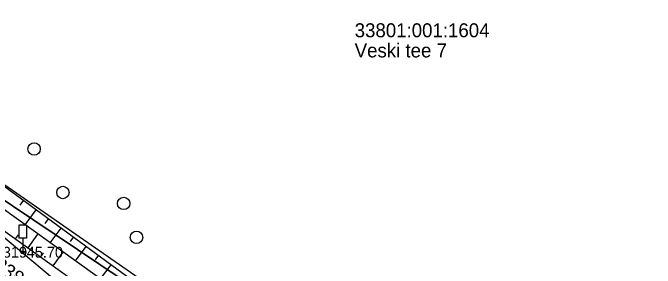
# Model space of a CAD drawing. Extents: x 551623 to 559850, y 6561220 to 6567135.
# Drawn here: x 557297 to 557338.46, y 6565456.99 to 6565473.45 of the extents above; entities that cross this region are included whole.
import ezdxf

# ---------------------------------------------------------------- set-up
doc = ezdxf.new("R2010")
doc.units = 0
for name, color, linetype in [('HALJASTUS', 7, 'Continuous'), ('LIIKLUS', 7, 'Continuous'), ('MOOTKORG-EH2000', 7, 'Continuous'), ('MOOTMPUNKT', 7, 'Continuous'), ('MOOTNR', 7, 'Continuous'), ('MOOTPIIR', 7, 'Continuous'), ('PIIR', 7, 'Continuous'), ('RELJEEF', 7, 'Continuous'), ('TEE', 7, 'Continuous')]:
    doc.layers.add(name, color=color, linetype=linetype)

msp = doc.modelspace()

# ---------------------------------------------------------------- linework, layer by layer
at = {"layer": 'HALJASTUS'}
for centre in [(557298.373, 6565464.671), (557300.232, 6565461.862), (557304.154, 6565461.159), (557304.98, 6565458.969)]:
    msp.add_circle(centre, 0.4, dxfattribs=at)
at = {"layer": 'LIIKLUS'}
for p, q in [((557297.384, 6565459.76), (557297.384, 6565458.91)), ((557297.884, 6565459.76), (557297.384, 6565459.76)), ((557297.884, 6565459.76), (557297.884, 6565458.91)), ((557297.884, 6565458.91), (557297.384, 6565458.91)), ((557297.634, 6565458.91), (557297.634, 6565458.01)), ((557297.884, 6565458.01), (557297.634, 6565458.01))]:
    msp.add_line(p, q, dxfattribs=at)
at = {"layer": 'MOOTMPUNKT'}
msp.add_circle((557297.634, 6565458.01), 0.1, dxfattribs=at)
at = {"layer": 'MOOTPIIR'}
msp.add_lwpolyline([(557235.4, 6565497.994), (557248.331, 6565484.432), (557276.192, 6565462.024), (557279.213, 6565459.151), (557286.856, 6565453.469), (557305.225, 6565440.839), (557322.658, 6565430.028), (557326.488, 6565428.079), (557330.051, 6565434.091), (557331.88, 6565436.849), (557333.867, 6565439.899), (557329.025, 6565443.057), (557326.821, 6565445.543), (557320.441, 6565449.065), (557314.821, 6565449.606), (557293.651, 6565464.284), (557286.242, 6565470.531), (557283.114, 6565473.118), (557277.973, 6565478.317), (557269.748, 6565483.211), (557260.359, 6565490.738), (557251.832, 6565498.956)], dxfattribs=at)
at = {"layer": 'PIIR'}
msp.add_lwpolyline([(557498.03, 6565426.14), (557389.03, 6565409.01), (557372.57, 6565412.69), (557325.05, 6565430.04), (557331.72, 6565439.99), (557321.79, 6565446.66), (557319.26, 6565446.05), (557285.82, 6565468.48), (557295.78, 6565481.86), (557327.33, 6565490.41), (557359.45, 6565533.37), (557349.71, 6565540.66), (557378.31, 6565575.78), (557394.54, 6565617.96), (557395.04, 6565619.26), (557395.26, 6565619.05), (557411.61, 6565607.41), (557428.31, 6565598.54)], dxfattribs=at)
msp.add_lwpolyline([(557224.65, 6565513.73), (557217.51, 6565539.84), (557220.72, 6565535.64), (557246.92, 6565501.3), (557275.95, 6565476.52), (557283.59, 6565470.01), (557285.82, 6565468.48), (557319.26, 6565446.05), (557321.79, 6565446.66), (557331.72, 6565439.99), (557325.05, 6565430.04), (557276.37, 6565462.87), (557239.51, 6565494.32)], close=True, dxfattribs=at)
at = {"layer": 'RELJEEF'}
for p, q in [((557297.669, 6565461.341), (557297.456, 6565461.049)), ((557298.476, 6565460.75), (557297.77, 6565459.786)), ((557299.283, 6565460.159), (557299.073, 6565459.872)), ((557300.09, 6565459.568), (557299.395, 6565458.62)), ((557297.169, 6565458.868), (557297.36, 6565459.136)), ((557297.983, 6565458.287), (557298.618, 6565459.177)), ((557300.896, 6565458.978), (557300.69, 6565458.695)), ((557301.703, 6565458.387), (557301.02, 6565457.454)), ((557298.797, 6565457.706), (557298.987, 6565457.973)), ((557299.611, 6565457.125), (557300.243, 6565458.011)), ((557302.51, 6565457.796), (557302.307, 6565457.518)), ((557303.317, 6565457.205), (557302.645, 6565456.287))]:
    msp.add_line(p, q, dxfattribs=at)
for points in [[(557320.326, 6565443.68), (557320.057, 6565444.832), (557306.133, 6565455.143), (557293.651, 6565464.284), (557286.242, 6565470.531), (557284.495, 6565471.728), (557283.371, 6565472.518), (557284.864, 6565468.791), (557292.767, 6565462.011), (557305.099, 6565453.207), (557318.119, 6565443.534)], [(557319.032, 6565444.306), (557305.28, 6565454.396), (557293.224, 6565463.048), (557285.465, 6565469.526), (557284.054, 6565471.086)]]:
    msp.add_lwpolyline(points, dxfattribs=at)
at = {"layer": 'TEE'}
msp.add_lwpolyline([(557326.821, 6565445.543), (557325.152, 6565444.673), (557322.442, 6565444.005), (557320.326, 6565443.68), (557319.557, 6565443.246), (557318.119, 6565443.534), (557315.5, 6565444.366), (557304.337, 6565452.344), (557292.767, 6565462.011), (557286.002, 6565466.558), (557284.488, 6565468.733), (557283.329, 6565470.751), (557283.114, 6565473.118)], dxfattribs=at)

# ---------------------------------------------------------------- texts
at = {"layer": 'MOOTKORG-EH2000'}
msp.add_text(' 45.70', height=0.7, dxfattribs=at).set_placement((557297.634, 6565457.66))
at = {"layer": 'MOOTNR'}
msp.add_text('GPS0319 ', height=0.7, dxfattribs=at).set_placement((557293.854, 6565457.66))
at = {"layer": 'PIIR'}
for s, p in [('33801:001:1604', (557319.062, 6565471.874)), ('Veski tee 7', (557319.062, 6565470.574))]:
    msp.add_text(s, height=0.9, dxfattribs=at).set_placement(p)
msp.add_text('33801:001:1605', height=0.9, rotation=324.2194, dxfattribs=at).set_placement((557295.684, 6565457.007))

doc.saveas('drawing.dxf')
